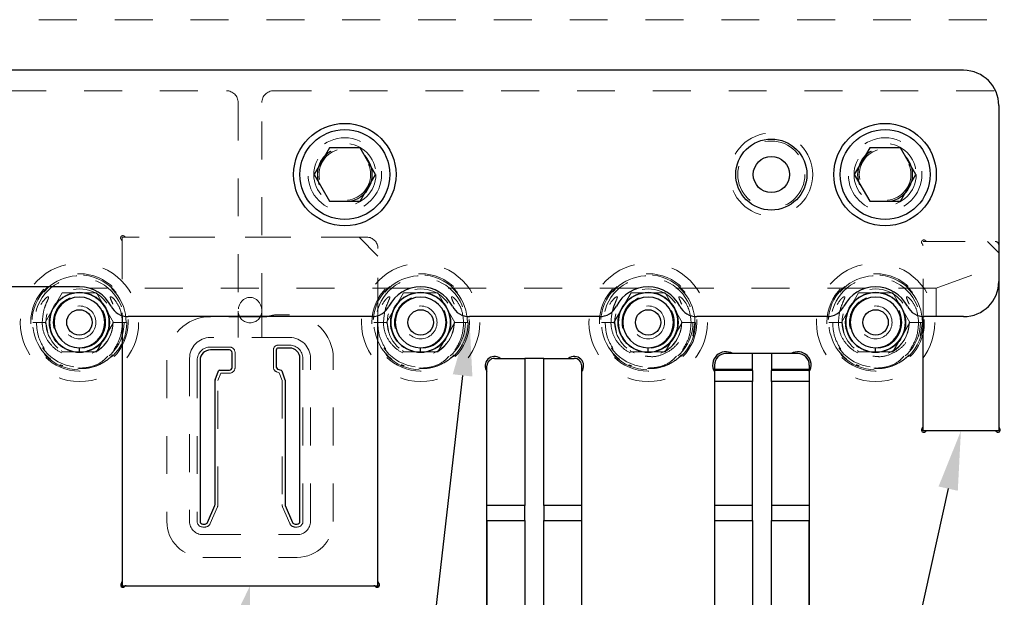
# Model space of a CAD drawing. Header units: inches. Extents: x 1880 to 2363, y -453 to -54.
# Tile 357 of 656: x 2036.22 to 2038.82, y -266.44 to -264.91. Entities that reach past the tile are written whole.
import ezdxf

# ---------------------------------------------------------------- set-up
doc = ezdxf.new("R2010")
doc.units = ezdxf.units.IN
doc.header["$LTSCALE"] = 0.5
doc.header["$MEASUREMENT"] = 0
doc.linetypes.add('HIDDEN', pattern=[0.225, 0.15, -0.075])
for name, color, linetype in [('DIE-M-S', 8, 'Continuous'), ('DIE-M-S2', 1, 'Continuous'), ('DIE-M-S3', 8, 'Continuous'), ('DSS-M-S', 53, 'Continuous'), ('RAI-M-S', 8, 'Continuous'), ('SID-M-S', 105, 'Continuous'), ('SVD-M-S', 8, 'Continuous')]:
    doc.layers.add(name, color=color, linetype=linetype)

msp = doc.modelspace()

# ---------------------------------------------------------------- linework, layer by layer
at = {"layer": 'DIE-M-S', "linetype": 'HIDDEN', "lineweight": 18}
for p, q in [((2037.13929, -265.48862), (2036.50525, -265.48862)), ((2036.49429, -265.49958), (2036.49429, -265.69591)), ((2038.60679, -265.6984), (2038.60679, -265.51092)), ((2038.61775, -265.49996), (2038.79679, -265.49996)), ((2037.16929, -265.69591), (2037.16929, -265.51862))]:
    msp.add_line(p, q, dxfattribs=at)
at = {"layer": 'DIE-M-S', "linetype": 'Continuous', "lineweight": 25}
for p, q in [((2038.80679, -265.60552), (2038.80679, -265.989)), ((2036.49429, -265.69591), (2036.49429, -266.39767)), ((2037.16929, -266.39767), (2037.16929, -265.69591)), ((2038.60679, -265.989), (2038.60679, -265.6984)), ((2038.20679, -265.79612), (2038.15679, -265.79612)), ((2037.60679, -265.80862), (2037.55679, -265.80862)), ((2038.79584, -265.99996), (2038.61775, -265.99996)), ((2037.45679, -266.23618), (2037.45679, -266.71872)), ((2037.70679, -266.71872), (2037.70679, -266.23618)), ((2038.05679, -266.23618), (2038.05679, -266.71872)), ((2038.30679, -266.71872), (2038.30679, -266.23618)), ((2036.50525, -266.40862), (2037.15834, -266.40862))]:
    msp.add_line(p, q, dxfattribs=at)
at = {"layer": 'DIE-M-S', "linetype": 'HIDDEN', "lineweight": 18}
for centre in [(2037.08179, -265.32352), (2038.50679, -265.32352)]:
    msp.add_circle(centre, 0.068, dxfattribs=at)
at = {"layer": 'DIE-M-S', "linetype": 'Continuous', "lineweight": 25}
for centre in [(2036.38179, -265.71362), (2037.28179, -265.71362), (2037.88179, -265.71362), (2038.48179, -265.71362)]:
    msp.add_circle(centre, 0.079, dxfattribs=at)
at = {"layer": 'DIE-M-S', "linetype": 'HIDDEN', "lineweight": 18}
for centre, radius, start, end in [((2036.49641, -265.49074), 0.006, 42.59227, 227.40773), ((2036.50525, -265.48262), 0.006, 222.59227, 270), ((2037.13929, -265.51862), 0.03, 0, 90), ((2036.48829, -265.49958), 0.006, 0, 47.40773), ((2038.60891, -265.50208), 0.006, 42.59227, 227.40773), ((2038.60079, -265.51092), 0.006, 0, 47.40773), ((2038.61775, -265.49396), 0.006, 222.59227, 270), ((2038.79679, -265.50996), 0.01, 0, 90)]:
    msp.add_arc(centre, radius, start, end, dxfattribs=at)
at = {"layer": 'DIE-M-S', "linetype": 'Continuous', "lineweight": 25}
for centre, radius, start, end in [((2038.08679, -265.82612), 0.035, 58.99728, 211.00272), ((2038.27679, -265.82612), 0.035, 328.99728, 121.00272), ((2037.47679, -265.82862), 0.025, 53.1301, 216.8699), ((2037.68679, -265.82862), 0.025, 323.1301, 126.8699), ((2038.60891, -265.99784), 0.006, 132.59227, 317.40773), ((2038.60079, -265.989), 0.006, 312.59227, 0), ((2038.61775, -266.00596), 0.006, 90, 137.40773), ((2038.79584, -266.00596), 0.006, 42.59227, 90), ((2038.80467, -265.99784), 0.006, 222.59227, 47.40773), ((2038.81279, -265.989), 0.006, 180, 227.40773), ((2036.48829, -266.39767), 0.006, 312.59227, 0), ((2037.17529, -266.39767), 0.006, 180, 227.40773), ((2036.49641, -266.4065), 0.006, 132.59227, 317.40773), ((2036.50525, -266.41462), 0.006, 90, 137.40773), ((2037.15834, -266.41462), 0.006, 42.59227, 90), ((2037.16717, -266.4065), 0.006, 222.59227, 47.40773)]:
    msp.add_arc(centre, radius, start, end, dxfattribs=at)
at = {"layer": 'DIE-M-S2', "linetype": 'HIDDEN', "lineweight": 18}
for p, q in [((2036.49429, -265.48862), (2036.49429, -265.69591)), ((2037.11929, -265.48862), (2036.49429, -265.48862)), ((2037.16929, -265.53862), (2037.11929, -265.48862)), ((2038.60679, -265.6984), (2038.60679, -265.49996)), ((2038.60679, -265.49996), (2038.77679, -265.49996)), ((2038.77679, -265.49996), (2038.80679, -265.52996)), ((2037.16929, -265.69591), (2037.16929, -265.53862))]:
    msp.add_line(p, q, dxfattribs=at)
at = {"layer": 'DIE-M-S2', "linetype": 'Continuous', "lineweight": 25}
for p, q in [((2038.80679, -265.60552), (2038.80679, -265.99996)), ((2036.49429, -265.69591), (2036.49429, -266.40862)), ((2037.16929, -266.40862), (2037.16929, -265.69591)), ((2038.60679, -265.99996), (2038.60679, -265.6984)), ((2036.77729, -265.78645), (2036.72729, -265.78645)), ((2036.78446, -265.83262), (2036.78446, -265.79362)), ((2036.90112, -265.78662), (2036.90112, -265.83178)), ((2036.93629, -265.78145), (2036.90629, -265.78145)), ((2038.15679, -265.79612), (2038.08679, -265.79612)), ((2038.15679, -265.8382), (2038.15679, -265.79612)), ((2038.27679, -265.79612), (2038.20679, -265.79612)), ((2038.20679, -265.79612), (2038.20679, -265.8382)), ((2036.70012, -265.81362), (2036.70012, -266.23862)), ((2036.96346, -266.23862), (2036.96346, -265.80862)), ((2037.47679, -265.80862), (2037.55679, -265.80862)), ((2037.55679, -265.80862), (2037.55679, -266.19681)), ((2037.60679, -266.19681), (2037.60679, -265.80862)), ((2037.60679, -265.80862), (2037.68679, -265.80862)), ((2038.05679, -265.82612), (2038.05679, -265.8382)), ((2038.30679, -265.82612), (2038.30679, -265.8382)), ((2036.73963, -265.86528), (2036.74823, -265.84165)), ((2036.75089, -265.83979), (2036.77729, -265.83979)), ((2036.90452, -265.83664), (2036.91366, -265.83996)), ((2036.91535, -265.84165), (2036.92395, -265.86528)), ((2037.45679, -266.19681), (2037.45679, -265.82862)), ((2037.70679, -266.19681), (2037.70679, -265.82862)), ((2038.05679, -265.8382), (2038.05679, -265.84034)), ((2038.15679, -265.8382), (2038.05679, -265.8382)), ((2038.15679, -265.84034), (2038.05679, -265.84034)), ((2038.05679, -265.84034), (2038.05679, -265.86952)), ((2038.15679, -265.84034), (2038.15679, -265.8382)), ((2038.15679, -265.84034), (2038.15679, -265.86952)), ((2038.30679, -265.8382), (2038.20679, -265.8382)), ((2038.20679, -265.8382), (2038.20679, -265.84034)), ((2038.30679, -265.84034), (2038.20679, -265.84034)), ((2038.20679, -265.86952), (2038.20679, -265.84034)), ((2038.30679, -265.8382), (2038.30679, -265.84034)), ((2038.30679, -265.84034), (2038.30679, -265.86952)), ((2036.73946, -266.19412), (2036.73946, -265.86625)), ((2036.92412, -265.86625), (2036.92412, -266.19412)), ((2038.15679, -265.86952), (2038.05679, -265.86952)), ((2038.05679, -265.86952), (2038.05679, -266.19681)), ((2038.15679, -266.19681), (2038.15679, -265.86952)), ((2038.30679, -265.86952), (2038.20679, -265.86952)), ((2038.20679, -265.86952), (2038.20679, -266.19681)), ((2038.30679, -265.86952), (2038.30679, -266.19681)), ((2038.80679, -265.99996), (2038.60679, -265.99996)), ((2036.71963, -266.24147), (2036.73887, -266.19697)), ((2036.92471, -266.19697), (2036.94396, -266.24147)), ((2037.55679, -266.19681), (2037.45679, -266.19681)), ((2037.45679, -266.23618), (2037.45679, -266.19681)), ((2037.55679, -266.23618), (2037.55679, -266.19681)), ((2037.60679, -266.19681), (2037.60679, -266.23618)), ((2037.70679, -266.19681), (2037.60679, -266.19681)), ((2037.70679, -266.23618), (2037.70679, -266.19681)), ((2038.15679, -266.19681), (2038.05679, -266.19681)), ((2038.05679, -266.19681), (2038.05679, -266.23618)), ((2038.15679, -266.23618), (2038.15679, -266.19681)), ((2038.30679, -266.19681), (2038.20679, -266.19681)), ((2038.20679, -266.19681), (2038.20679, -266.23618)), ((2038.30679, -266.19681), (2038.30679, -266.23618)), ((2037.45679, -266.23618), (2037.55679, -266.23618)), ((2037.45679, -266.71872), (2037.45679, -266.23618)), ((2037.55679, -266.23618), (2037.55679, -266.71872)), ((2037.60679, -266.23618), (2037.70679, -266.23618)), ((2037.60679, -266.71872), (2037.60679, -266.23618)), ((2037.70679, -266.71872), (2037.70679, -266.23618)), ((2038.05679, -266.23618), (2038.15679, -266.23618)), ((2038.05679, -266.23618), (2038.05679, -266.71872)), ((2038.15679, -266.23618), (2038.15679, -266.71872)), ((2038.20679, -266.23618), (2038.30679, -266.23618)), ((2038.20679, -266.71872), (2038.20679, -266.23618)), ((2038.30679, -266.23618), (2038.30679, -266.71872)), ((2036.70729, -266.24579), (2036.71304, -266.24579)), ((2036.95054, -266.24579), (2036.95629, -266.24579)), ((2036.49429, -266.40862), (2037.16929, -266.40862))]:
    msp.add_line(p, q, dxfattribs=at)
for centre, radius, start, end in [((2036.72729, -265.81362), 0.02717, 90, 180), ((2036.77729, -265.79362), 0.00717, 0, 90), ((2036.90629, -265.78662), 0.00517, 90, 180), ((2036.93629, -265.80862), 0.02717, 0, 90), ((2038.08679, -265.82612), 0.03, 90, 180), ((2038.27679, -265.82612), 0.03, 0, 90), ((2037.47679, -265.82862), 0.02, 90, 180), ((2037.68679, -265.82862), 0.02, 0, 90), ((2036.75089, -265.84262), 0.00283, 90, 160), ((2036.77729, -265.83262), 0.00717, 270, 0), ((2036.90629, -265.83178), 0.00517, 180, 250), ((2036.91269, -265.84262), 0.00283, 20, 70), ((2036.74229, -265.86625), 0.00283, 160, 180), ((2036.92129, -265.86625), 0.00283, 0, 20), ((2036.73229, -266.19412), 0.00717, 336.61152, 0), ((2036.93129, -266.19412), 0.00717, 180, 203.38848), ((2036.70729, -266.23862), 0.00717, 180, 270), ((2036.71304, -266.23862), 0.00717, 270, 336.61152), ((2036.95054, -266.23862), 0.00717, 203.38848, 270), ((2036.95629, -266.23862), 0.00717, 270, 0)]:
    msp.add_arc(centre, radius, start, end, dxfattribs=at)
at = {"layer": 'DIE-M-S3', "linetype": 'HIDDEN', "lineweight": 18}
for p, q in [((2042.17502, -264.91487), (2035.43179, -264.91487)), ((2035.59429, -265.10237), (2036.76929, -265.10237)), ((2036.89429, -265.10237), (2040.51929, -265.10237)), ((2036.80054, -265.13362), (2036.80054, -265.68362)), ((2036.86304, -265.68362), (2036.86304, -265.13362)), ((2036.80054, -265.68362), (2036.80054, -265.75362)), ((2036.86304, -265.75362), (2036.86304, -265.68362)), ((2036.41526, -265.71362), (2036.41526, -265.71362)), ((2036.4251, -265.71362), (2036.4251, -265.71362)), ((2036.45069, -265.71362), (2036.45069, -265.71362)), ((2036.46053, -265.71362), (2036.46053, -265.71362)), ((2037.31526, -265.71362), (2037.31526, -265.71362)), ((2037.3251, -265.71362), (2037.3251, -265.71362)), ((2037.35069, -265.71362), (2037.35069, -265.71362)), ((2037.36053, -265.71362), (2037.36053, -265.71362)), ((2037.91526, -265.71362), (2037.91526, -265.71362)), ((2037.9251, -265.71362), (2037.9251, -265.71362)), ((2037.95069, -265.71362), (2037.95069, -265.71362)), ((2037.96053, -265.71362), (2037.96053, -265.71362)), ((2038.51526, -265.71362), (2038.51526, -265.71362)), ((2038.5251, -265.71362), (2038.5251, -265.71362)), ((2038.55069, -265.71362), (2038.55069, -265.71362)), ((2038.56053, -265.71362), (2038.56053, -265.71362)), ((2036.93629, -265.75362), (2036.72729, -265.75362)), ((2036.93629, -265.77362), (2036.90629, -265.77362)), ((2036.77729, -265.77862), (2036.72729, -265.77862)), ((2036.79229, -265.83262), (2036.79229, -265.79362)), ((2036.89329, -265.78662), (2036.89329, -265.83178)), ((2036.67229, -265.80862), (2036.67229, -266.23862)), ((2036.69229, -265.81362), (2036.69229, -266.23862)), ((2036.97129, -266.23862), (2036.97129, -265.80862)), ((2036.99129, -266.23862), (2036.99129, -265.80862)), ((2036.38179, -265.83173), (2036.38179, -265.83173)), ((2036.74729, -265.86713), (2036.75439, -265.84762)), ((2036.75439, -265.84762), (2036.77729, -265.84762)), ((2036.90185, -265.84399), (2036.90879, -265.84652)), ((2036.90879, -265.84652), (2036.91629, -265.86713)), ((2037.28179, -265.83173), (2037.28179, -265.83173)), ((2037.88179, -265.83173), (2037.88179, -265.83173)), ((2038.48179, -265.83173), (2038.48179, -265.83173)), ((2036.74729, -266.19412), (2036.74729, -265.86713)), ((2036.91629, -265.86713), (2036.91629, -266.19412)), ((2036.72681, -266.24458), (2036.74606, -266.20007)), ((2036.91752, -266.20007), (2036.93677, -266.24458)), ((2036.70729, -266.25362), (2036.71304, -266.25362)), ((2036.95054, -266.25362), (2036.95629, -266.25362)), ((2036.70729, -266.27362), (2036.95629, -266.27362))]:
    msp.add_line(p, q, dxfattribs=at)
for centre, radius in [((2038.20679, -265.32352), 0.10938), ((2036.38179, -265.71362), 0.125), ((2037.28179, -265.71362), 0.125), ((2037.88179, -265.71362), 0.125), ((2038.48179, -265.71362), 0.125), ((2036.38179, -265.71362), 0.11811), ((2037.28179, -265.71362), 0.11811), ((2037.88179, -265.71362), 0.11811), ((2038.48179, -265.71362), 0.11811), ((2036.38179, -265.71362), 0.0689), ((2037.28179, -265.71362), 0.0689), ((2037.88179, -265.71362), 0.0689), ((2038.48179, -265.71362), 0.0689), ((2036.38179, -265.71362), 0.04331), ((2037.28179, -265.71362), 0.04331), ((2037.88179, -265.71362), 0.04331), ((2038.48179, -265.71362), 0.04331)]:
    msp.add_circle(centre, radius, dxfattribs=at)
at = {"layer": 'DIE-M-S3', "linetype": 'Continuous', "lineweight": 25}
for centre in [(2036.38179, -265.71362), (2037.28179, -265.71362), (2037.88179, -265.71362), (2038.48179, -265.71362)]:
    msp.add_circle(centre, 0.03346, dxfattribs=at)
at = {"layer": 'DIE-M-S3', "linetype": 'HIDDEN', "lineweight": 18}
for centre, radius, start, end in [((2036.76929, -265.13362), 0.03125, 0, 90), ((2036.89429, -265.13362), 0.03125, 90, 180), ((2036.83179, -265.68362), 0.03125, 180, 0), ((2036.72729, -265.80862), 0.055, 90, 180), ((2036.90629, -265.78662), 0.013, 90, 180), ((2036.93629, -265.80862), 0.055, 0, 90), ((2036.93629, -265.80862), 0.035, 0, 90), ((2036.72729, -265.81362), 0.035, 90, 180), ((2036.77729, -265.79362), 0.015, 0, 90), ((2036.77729, -265.83262), 0.015, 270, 0), ((2036.90629, -265.83178), 0.013, 180, 250), ((2036.73229, -266.19412), 0.015, 336.61152, 0), ((2036.93129, -266.19412), 0.015, 180, 203.38848), ((2036.70729, -266.23862), 0.035, 180, 270), ((2036.70729, -266.23862), 0.015, 180, 270), ((2036.95629, -266.23862), 0.015, 270, 0), ((2036.95629, -266.23862), 0.035, 270, 0), ((2036.71304, -266.23862), 0.015, 270, 336.61152), ((2036.95054, -266.23862), 0.015, 203.38848, 270)]:
    msp.add_arc(centre, radius, start, end, dxfattribs=at)
at = {"layer": 'DIE-M-S3', "linetype": 'Continuous', "lineweight": 25}
for centre, radius, start, end in [((2036.38179, -265.71362), 0.07874, 0, 270), ((2037.28179, -265.71362), 0.07874, 0, 270), ((2037.88179, -265.71362), 0.07874, 0, 270), ((2038.48179, -265.71362), 0.07874, 0, 270), ((2036.38179, -265.71362), 0.06693, 0, 270), ((2037.28179, -265.71362), 0.06693, 0, 270), ((2037.88179, -265.71362), 0.06693, 0, 270), ((2038.48179, -265.71362), 0.06693, 0, 270), ((2036.38179, -265.71362), 0.07874, 270, 0), ((2036.38179, -265.71362), 0.06693, 270, 0), ((2037.28179, -265.71362), 0.07874, 270, 0), ((2037.28179, -265.71362), 0.06693, 270, 0), ((2037.88179, -265.71362), 0.07874, 270, 0), ((2037.88179, -265.71362), 0.06693, 270, 0), ((2038.48179, -265.71362), 0.07874, 270, 0), ((2038.48179, -265.71362), 0.06693, 270, 0)]:
    msp.add_arc(centre, radius, start, end, dxfattribs=at)
at = {"layer": 'DIE-M-S3', "linetype": 'HIDDEN', "lineweight": 18}
msp.add_ellipse((2036.83179, -265.68362), major_axis=(0, -0.03608), ratio=0.8660254, start_param=1.5707963, end_param=4.712389, dxfattribs=at)
at = {"layer": 'DIE-M-S3', "linetype": 'Continuous', "lineweight": 25}
for points in [[(2036.38179, -265.79236), (2036.38179, -265.79215), (2036.38179, -265.79172), (2036.38179, -265.78853), (2036.38179, -265.78455), (2036.38179, -265.78185), (2036.38179, -265.78055)], [(2037.28179, -265.79236), (2037.28179, -265.79215), (2037.28179, -265.79172), (2037.28179, -265.78853), (2037.28179, -265.78455), (2037.28179, -265.78185), (2037.28179, -265.78055)], [(2037.88179, -265.79236), (2037.88179, -265.79215), (2037.88179, -265.79172), (2037.88179, -265.78853), (2037.88179, -265.78455), (2037.88179, -265.78185), (2037.88179, -265.78055)], [(2038.48179, -265.79236), (2038.48179, -265.79215), (2038.48179, -265.79172), (2038.48179, -265.78853), (2038.48179, -265.78455), (2038.48179, -265.78185), (2038.48179, -265.78055)]]:
    msp.add_open_spline(points, degree=3, knots=[0, 0, 0, 0, 0.2702613, 0.5624294, 0.7897364, 1, 1, 1, 1], dxfattribs=at)
at = {"layer": 'DSS-M-S', "linetype": 'HIDDEN', "lineweight": 18}
for p, q in [((2036.93629, -265.69362), (2036.90629, -265.69362)), ((2036.87621, -265.69862), (2036.72729, -265.69862)), ((2036.61229, -265.81362), (2036.61229, -266.23862)), ((2037.05129, -266.23862), (2037.05129, -265.80862)), ((2036.70729, -266.33362), (2036.95629, -266.33362))]:
    msp.add_line(p, q, dxfattribs=at)
for centre in [(2036.38179, -265.71362), (2037.28179, -265.71362), (2037.88179, -265.71362), (2038.48179, -265.71362)]:
    msp.add_circle(centre, 0.1285, dxfattribs=at)
for centre, radius, start, end in [((2036.90629, -265.78662), 0.093, 90, 108.87324), ((2036.93629, -265.80862), 0.115, 0, 90), ((2036.72729, -265.81362), 0.115, 90, 180), ((2036.70729, -266.23862), 0.095, 180, 270), ((2036.95629, -266.23862), 0.095, 270, 0)]:
    msp.add_arc(centre, radius, start, end, dxfattribs=at)
at = {"layer": 'RAI-M-S', "linetype": 'Continuous', "lineweight": 25}
for p, q in [((2038.71379, -265.04852), (2035.29979, -265.04852)), ((2038.80679, -265.14152), (2038.80679, -265.60552)), ((2036.38179, -265.61962), (2035.78179, -265.61962)), ((2037.15335, -265.69852), (2036.51024, -265.69852)), ((2037.75335, -265.69852), (2037.41024, -265.69852)), ((2038.35335, -265.69852), (2038.01024, -265.69852)), ((2038.71379, -265.69852), (2038.61024, -265.69852))]:
    msp.add_line(p, q, dxfattribs=at)
at = {"layer": 'RAI-M-S', "linetype": 'HIDDEN', "lineweight": 18}
for p, q in [((2038.64194, -265.62362), (2038.80679, -265.56362)), ((2037.25466, -265.62362), (2036.40892, -265.62362)), ((2037.85466, -265.62362), (2037.30892, -265.62362)), ((2038.45466, -265.62362), (2037.90892, -265.62362)), ((2038.64194, -265.62362), (2038.50892, -265.62362)), ((2038.64194, -265.62362), (2038.64194, -265.69852))]:
    msp.add_line(p, q, dxfattribs=at)
for centre in [(2037.08179, -265.32352), (2038.50679, -265.32352)]:
    msp.add_circle(centre, 0.097, dxfattribs=at)
at = {"layer": 'RAI-M-S', "linetype": 'Continuous', "lineweight": 25}
msp.add_circle((2038.20679, -265.32352), 0.09375, dxfattribs=at)
for centre, radius, start, end in [((2038.71379, -265.14152), 0.093, 0, 90), ((2036.38179, -265.71362), 0.094, 26.87743, 90), ((2037.28179, -265.71362), 0.094, 26.87743, 153.12257), ((2037.88179, -265.71362), 0.094, 26.87743, 153.12257), ((2038.48179, -265.71362), 0.094, 26.87743, 153.12257), ((2038.71379, -265.60552), 0.093, 270, 0), ((2036.51024, -265.64852), 0.05, 206.87743, 270), ((2037.15335, -265.64852), 0.05, 270, 333.12257), ((2037.41024, -265.64852), 0.05, 206.87743, 270), ((2037.75335, -265.64852), 0.05, 270, 333.12257), ((2038.01024, -265.64852), 0.05, 206.87743, 270), ((2038.35335, -265.64852), 0.05, 270, 333.12257), ((2038.61024, -265.64852), 0.05, 206.87743, 270)]:
    msp.add_arc(centre, radius, start, end, dxfattribs=at)
at = {"layer": 'SID-M-S'}
for p, q in [((2037.3924, -265.8535), (2036.45262, -274.0169)), ((2038.67317, -266.1523), (2036.93686, -274.02016))]:
    msp.add_line(p, q, dxfattribs=at)
for points in [[(2037.36657, -265.85052), (2037.41024, -265.69852), (2037.36657, -265.85052), (2037.41822, -265.85647)], [(2038.64779, -266.14669), (2038.70679, -265.99996), (2038.64779, -266.14669), (2038.69856, -266.1579)], [(2036.76309, -266.55107), (2036.83179, -266.40862), (2036.76309, -266.55107), (2036.813, -266.56565)], [(2036.77984, -266.558), (2036.83179, -266.40862), (2036.77984, -266.558), (2036.83109, -266.56677)]]:
    msp.add_solid(points, dxfattribs=at)
at = {"layer": 'SVD-M-S', "linetype": 'Continuous', "lineweight": 25}
for p, q in [((2037.0412, -265.25321), (2037.0006, -265.32352)), ((2037.12239, -265.25321), (2037.0412, -265.25321)), ((2037.16298, -265.32352), (2037.12239, -265.25321)), ((2038.4662, -265.25321), (2038.4256, -265.32352)), ((2038.54739, -265.25321), (2038.4662, -265.25321)), ((2038.58798, -265.32352), (2038.54739, -265.25321)), ((2037.0006, -265.32352), (2037.0412, -265.39383)), ((2037.12239, -265.39383), (2037.16298, -265.32352)), ((2038.4256, -265.32352), (2038.4662, -265.39383)), ((2038.54739, -265.39383), (2038.58798, -265.32352)), ((2037.0412, -265.39383), (2037.12239, -265.39383)), ((2038.4662, -265.39383), (2038.54739, -265.39383))]:
    msp.add_line(p, q, dxfattribs=at)
at = {"layer": 'SVD-M-S', "linetype": 'HIDDEN', "lineweight": 18}
for p, q in [((2036.29161, -265.71362), (2036.3367, -265.63552)), ((2036.3367, -265.63552), (2036.42688, -265.63552)), ((2036.42688, -265.63552), (2036.47197, -265.71362)), ((2037.19161, -265.71362), (2037.2367, -265.63552)), ((2037.2367, -265.63552), (2037.32688, -265.63552)), ((2037.32688, -265.63552), (2037.37197, -265.71362)), ((2037.79161, -265.71362), (2037.8367, -265.63552)), ((2037.8367, -265.63552), (2037.92688, -265.63552)), ((2037.92688, -265.63552), (2037.97197, -265.71362)), ((2038.39161, -265.71362), (2038.4367, -265.63552)), ((2038.4367, -265.63552), (2038.52688, -265.63552)), ((2038.52688, -265.63552), (2038.57197, -265.71362)), ((2036.27094, -265.71362), (2036.25854, -265.71362)), ((2036.29341, -265.71362), (2036.25867, -265.71362)), ((2036.29354, -265.71362), (2036.27094, -265.71362)), ((2036.29436, -265.71839), (2036.29161, -265.71362)), ((2036.2983, -265.74129), (2036.29354, -265.71362)), ((2036.47197, -265.71362), (2036.42688, -265.79172)), ((2036.50496, -265.71362), (2036.47012, -265.71362)), ((2036.47017, -265.71362), (2036.50491, -265.71362)), ((2036.50504, -265.71362), (2036.47023, -265.71362)), ((2037.17094, -265.71362), (2037.15854, -265.71362)), ((2037.19341, -265.71362), (2037.15867, -265.71362)), ((2037.19354, -265.71362), (2037.17094, -265.71362)), ((2037.19436, -265.71839), (2037.19161, -265.71362)), ((2037.1983, -265.74129), (2037.19354, -265.71362)), ((2037.37197, -265.71362), (2037.32688, -265.79172)), ((2037.40496, -265.71362), (2037.37012, -265.71362)), ((2037.37017, -265.71362), (2037.40491, -265.71362)), ((2037.40504, -265.71362), (2037.37023, -265.71362)), ((2037.77094, -265.71362), (2037.75854, -265.71362)), ((2037.79341, -265.71362), (2037.75867, -265.71362)), ((2037.79354, -265.71362), (2037.77094, -265.71362)), ((2037.79436, -265.71839), (2037.79161, -265.71362)), ((2037.7983, -265.74129), (2037.79354, -265.71362)), ((2037.97197, -265.71362), (2037.92688, -265.79172)), ((2038.00496, -265.71362), (2037.97012, -265.71362)), ((2037.97017, -265.71362), (2038.00491, -265.71362)), ((2038.00504, -265.71362), (2037.97023, -265.71362)), ((2037.99967, -265.74962), (2038.00504, -265.71362)), ((2038.37094, -265.71362), (2038.35854, -265.71362)), ((2038.39341, -265.71362), (2038.35867, -265.71362)), ((2038.39354, -265.71362), (2038.37094, -265.71362)), ((2038.39436, -265.71839), (2038.39161, -265.71362)), ((2038.3983, -265.74129), (2038.39354, -265.71362)), ((2038.57197, -265.71362), (2038.52688, -265.79172)), ((2038.60496, -265.71362), (2038.57012, -265.71362)), ((2038.57017, -265.71362), (2038.60491, -265.71362)), ((2038.60504, -265.71362), (2038.57023, -265.71362)), ((2038.59967, -265.74962), (2038.60504, -265.71362)), ((2036.3367, -265.79172), (2036.33423, -265.78745)), ((2036.42688, -265.79172), (2036.3367, -265.79172)), ((2036.43369, -265.78559), (2036.41526, -265.79488)), ((2037.2367, -265.79172), (2037.23423, -265.78745)), ((2037.32688, -265.79172), (2037.2367, -265.79172)), ((2037.33369, -265.78559), (2037.31526, -265.79488)), ((2037.8367, -265.79172), (2037.83423, -265.78745)), ((2037.92688, -265.79172), (2037.8367, -265.79172)), ((2037.83703, -265.79035), (2037.84478, -265.79373)), ((2037.93369, -265.78559), (2037.91526, -265.79488)), ((2038.4367, -265.79172), (2038.43423, -265.78745)), ((2038.52688, -265.79172), (2038.4367, -265.79172)), ((2038.53369, -265.78559), (2038.51526, -265.79488))]:
    msp.add_line(p, q, dxfattribs=at)
at = {"layer": 'SVD-M-S', "linetype": 'Continuous', "lineweight": 25}
for centre, radius in [((2037.08179, -265.32352), 0.135), ((2038.50679, -265.32352), 0.135), ((2037.08179, -265.32352), 0.1186), ((2038.50679, -265.32352), 0.1186), ((2038.20679, -265.32352), 0.04775)]:
    msp.add_circle(centre, radius, dxfattribs=at)
at = {"layer": 'SVD-M-S', "linetype": 'HIDDEN', "lineweight": 18}
for centre, radius in [((2037.08179, -265.32352), 0.082), ((2037.08179, -265.32352), 0.07247), ((2037.08179, -265.32352), 0.0722), ((2037.08179, -265.32352), 0.07168), ((2038.20679, -265.32352), 0.0885), ((2038.50679, -265.32352), 0.082), ((2038.50679, -265.32352), 0.07247), ((2038.50679, -265.32352), 0.0722), ((2038.50679, -265.32352), 0.07168), ((2036.38179, -265.71362), 0.15625), ((2037.28179, -265.71362), 0.15625), ((2037.88179, -265.71362), 0.15625), ((2038.48179, -265.71362), 0.15625), ((2036.38179, -265.71362), 0.08825), ((2036.38179, -265.71362), 0.078), ((2037.28179, -265.71362), 0.08825), ((2037.28179, -265.71362), 0.078), ((2037.88179, -265.71362), 0.08825), ((2037.88179, -265.71362), 0.078), ((2038.48179, -265.71362), 0.08825), ((2038.48179, -265.71362), 0.078)]:
    msp.add_circle(centre, radius, dxfattribs=at)
for centre in [(2036.38179, -265.71362), (2037.28179, -265.71362), (2037.88179, -265.71362), (2038.48179, -265.71362)]:
    msp.add_arc(centre, 0.12325, 0, 315.72721, dxfattribs=at)
for points, knots in [([(2036.28367, -265.71362), (2036.28468, -265.70178), (2036.28618, -265.68408), (2036.29363, -265.66485), (2036.29774, -265.65557), (2036.29968, -265.65091), (2036.30044, -265.6485), (2036.30063, -265.64726), (2036.30058, -265.64658), (2036.30044, -265.64619), (2036.3002, -265.64593), (2036.29991, -265.64579), (2036.29943, -265.64574), (2036.29826, -265.64598), (2036.29453, -265.64816), (2036.28556, -265.65712), (2036.27384, -265.67686), (2036.26873, -265.69837), (2036.26846, -265.71142), (2036.26841, -265.71362)], [0, 0, 0, 0, 0.23796142, 0.35586481, 0.41395627, 0.44300957, 0.45767228, 0.46502019, 0.46814497, 0.47130467, 0.47318958, 0.47507535, 0.47774085, 0.48267955, 0.49891534, 0.56383282, 0.73653813, 0.95560216, 1, 1, 1, 1]), ([(2036.49517, -265.71362), (2036.4941, -265.70238), (2036.4922, -265.68223), (2036.48028, -265.66023), (2036.47069, -265.64945), (2036.46589, -265.64622), (2036.46447, -265.64579), (2036.46399, -265.64574), (2036.46359, -265.64582), (2036.46332, -265.64598), (2036.46311, -265.64626), (2036.46297, -265.64675), (2036.463, -265.64824), (2036.46482, -265.65352), (2036.47069, -265.66607), (2036.47813, -265.6869), (2036.47931, -265.7046), (2036.47991, -265.71362)], [0, 0, 0, 0, 0.2257023, 0.4042496, 0.4931466, 0.5153527, 0.5191338, 0.5229358, 0.5250771, 0.5272378, 0.5291333, 0.5319246, 0.5373757, 0.5588102, 0.6434775, 0.8183439, 1, 1, 1, 1]), ([(2037.18367, -265.71362), (2037.18468, -265.70178), (2037.18618, -265.68408), (2037.19363, -265.66485), (2037.19774, -265.65557), (2037.19968, -265.65091), (2037.20044, -265.6485), (2037.20063, -265.64726), (2037.20058, -265.64658), (2037.20044, -265.64619), (2037.2002, -265.64593), (2037.19991, -265.64579), (2037.19943, -265.64574), (2037.19826, -265.64598), (2037.19453, -265.64816), (2037.18556, -265.65712), (2037.17384, -265.67686), (2037.16873, -265.69837), (2037.16846, -265.71142), (2037.16841, -265.71362)], [0, 0, 0, 0, 0.23796142, 0.35586481, 0.41395627, 0.44300957, 0.45767228, 0.46502019, 0.46814497, 0.47130467, 0.47318958, 0.47507535, 0.47774085, 0.48267955, 0.49891534, 0.56383282, 0.73653813, 0.95560216, 1, 1, 1, 1]), ([(2037.39517, -265.71362), (2037.3941, -265.70238), (2037.3922, -265.68223), (2037.38028, -265.66023), (2037.37069, -265.64945), (2037.36589, -265.64622), (2037.36447, -265.64579), (2037.36399, -265.64574), (2037.36359, -265.64582), (2037.36332, -265.64598), (2037.36311, -265.64626), (2037.36297, -265.64675), (2037.363, -265.64824), (2037.36482, -265.65352), (2037.37069, -265.66607), (2037.37813, -265.6869), (2037.37931, -265.7046), (2037.37991, -265.71362)], [0, 0, 0, 0, 0.2257023, 0.4042496, 0.4931466, 0.5153527, 0.5191338, 0.5229358, 0.5250771, 0.5272378, 0.5291333, 0.5319246, 0.5373757, 0.5588102, 0.6434775, 0.8183439, 1, 1, 1, 1]), ([(2037.78367, -265.71362), (2037.78468, -265.70178), (2037.78618, -265.68408), (2037.79363, -265.66485), (2037.79774, -265.65557), (2037.79968, -265.65091), (2037.80044, -265.6485), (2037.80063, -265.64726), (2037.80058, -265.64658), (2037.80044, -265.64619), (2037.8002, -265.64593), (2037.79991, -265.64579), (2037.79943, -265.64574), (2037.79826, -265.64598), (2037.79453, -265.64816), (2037.78556, -265.65712), (2037.77384, -265.67686), (2037.76873, -265.69837), (2037.76846, -265.71142), (2037.76841, -265.71362)], [0, 0, 0, 0, 0.23796142, 0.35586481, 0.41395627, 0.44300957, 0.45767228, 0.46502019, 0.46814497, 0.47130467, 0.47318958, 0.47507535, 0.47774085, 0.48267955, 0.49891534, 0.56383282, 0.73653813, 0.95560216, 1, 1, 1, 1]), ([(2037.99517, -265.71362), (2037.9941, -265.70238), (2037.9922, -265.68223), (2037.98028, -265.66023), (2037.97069, -265.64945), (2037.96589, -265.64622), (2037.96447, -265.64579), (2037.96399, -265.64574), (2037.96359, -265.64582), (2037.96332, -265.64598), (2037.96311, -265.64626), (2037.96297, -265.64675), (2037.963, -265.64824), (2037.96482, -265.65352), (2037.97069, -265.66607), (2037.97813, -265.6869), (2037.97931, -265.7046), (2037.97991, -265.71362)], [0, 0, 0, 0, 0.2257023, 0.4042496, 0.4931466, 0.5153527, 0.5191338, 0.5229358, 0.5250771, 0.5272378, 0.5291333, 0.5319246, 0.5373757, 0.5588102, 0.6434775, 0.8183439, 1, 1, 1, 1]), ([(2038.38367, -265.71362), (2038.38468, -265.70178), (2038.38618, -265.68408), (2038.39363, -265.66485), (2038.39774, -265.65557), (2038.39968, -265.65091), (2038.40044, -265.6485), (2038.40063, -265.64726), (2038.40058, -265.64658), (2038.40044, -265.64619), (2038.4002, -265.64593), (2038.39991, -265.64579), (2038.39943, -265.64574), (2038.39826, -265.64598), (2038.39453, -265.64816), (2038.38556, -265.65712), (2038.37384, -265.67686), (2038.36873, -265.69837), (2038.36846, -265.71142), (2038.36841, -265.71362)], [0, 0, 0, 0, 0.23796142, 0.35586481, 0.41395627, 0.44300957, 0.45767228, 0.46502019, 0.46814497, 0.47130467, 0.47318958, 0.47507535, 0.47774085, 0.48267955, 0.49891534, 0.56383282, 0.73653813, 0.95560216, 1, 1, 1, 1]), ([(2038.59517, -265.71362), (2038.5941, -265.70238), (2038.5922, -265.68223), (2038.58028, -265.66023), (2038.57069, -265.64945), (2038.56589, -265.64622), (2038.56447, -265.64579), (2038.56399, -265.64574), (2038.56359, -265.64582), (2038.56332, -265.64598), (2038.56311, -265.64626), (2038.56297, -265.64675), (2038.563, -265.64824), (2038.56482, -265.65352), (2038.57069, -265.66607), (2038.57813, -265.6869), (2038.57931, -265.7046), (2038.57991, -265.71362)], [0, 0, 0, 0, 0.2257023, 0.4042496, 0.4931466, 0.5153527, 0.5191338, 0.5229358, 0.5250771, 0.5272378, 0.5291333, 0.5319246, 0.5373757, 0.5588102, 0.6434775, 0.8183439, 1, 1, 1, 1]), ([(2036.29001, -265.7843), (2036.28386, -265.77381), (2036.27107, -265.752), (2036.26932, -265.72673), (2036.26841, -265.71362)], [0, 0, 0, 0, 0.4811833, 1, 1, 1, 1]), ([(2036.28367, -265.71362), (2036.28377, -265.7166), (2036.2842, -265.72996), (2036.29144, -265.75358), (2036.31075, -265.77956), (2036.33791, -265.79772), (2036.36923, -265.80585), (2036.401, -265.80334), (2036.42972, -265.79083), (2036.45254, -265.76993), (2036.46417, -265.74834), (2036.46802, -265.7339), (2036.46918, -265.7275), (2036.46959, -265.72446), (2036.4699, -265.72147), (2036.47007, -265.71924), (2036.47021, -265.71646), (2036.47022, -265.71458), (2036.47023, -265.71362)], [0, 0, 0, 0, 0.03098211, 0.13909616, 0.2504876, 0.36232093, 0.47307836, 0.5820155, 0.68890031, 0.79398709, 0.89894063, 0.9391461, 0.94917767, 0.96667595, 0.97104888, 0.98044093, 0.98998471, 1, 1, 1, 1]), ([(2036.49517, -265.71362), (2036.49422, -265.72672), (2036.49232, -265.75301), (2036.47893, -265.77569), (2036.47221, -265.78707)], [0, 0, 0, 0, 0.4982217, 1, 1, 1, 1]), ([(2037.19001, -265.7843), (2037.18386, -265.77381), (2037.17107, -265.752), (2037.16932, -265.72673), (2037.16841, -265.71362)], [0, 0, 0, 0, 0.4811833, 1, 1, 1, 1]), ([(2037.18367, -265.71362), (2037.18377, -265.7166), (2037.1842, -265.72996), (2037.19144, -265.75358), (2037.21075, -265.77956), (2037.23791, -265.79772), (2037.26923, -265.80585), (2037.301, -265.80334), (2037.32972, -265.79083), (2037.35254, -265.76993), (2037.36417, -265.74834), (2037.36802, -265.7339), (2037.36918, -265.7275), (2037.36959, -265.72446), (2037.3699, -265.72147), (2037.37007, -265.71924), (2037.37021, -265.71646), (2037.37022, -265.71458), (2037.37023, -265.71362)], [0, 0, 0, 0, 0.03098211, 0.13909616, 0.2504876, 0.36232093, 0.47307836, 0.5820155, 0.68890031, 0.79398709, 0.89894063, 0.9391461, 0.94917767, 0.96667595, 0.97104888, 0.98044093, 0.98998471, 1, 1, 1, 1]), ([(2037.39517, -265.71362), (2037.39422, -265.72672), (2037.39232, -265.75301), (2037.37893, -265.77569), (2037.37221, -265.78707)], [0, 0, 0, 0, 0.4982217, 1, 1, 1, 1]), ([(2037.79001, -265.7843), (2037.78386, -265.77381), (2037.77107, -265.752), (2037.76932, -265.72673), (2037.76841, -265.71362)], [0, 0, 0, 0, 0.4811833, 1, 1, 1, 1]), ([(2037.78367, -265.71362), (2037.78377, -265.7166), (2037.7842, -265.72996), (2037.79144, -265.75358), (2037.81075, -265.77956), (2037.83791, -265.79772), (2037.86923, -265.80585), (2037.901, -265.80334), (2037.92972, -265.79083), (2037.95254, -265.76993), (2037.96417, -265.74834), (2037.96802, -265.7339), (2037.96918, -265.7275), (2037.96959, -265.72446), (2037.9699, -265.72147), (2037.97007, -265.71924), (2037.97021, -265.71646), (2037.97022, -265.71458), (2037.97023, -265.71362)], [0, 0, 0, 0, 0.03098211, 0.13909616, 0.2504876, 0.36232093, 0.47307836, 0.5820155, 0.68890031, 0.79398709, 0.89894063, 0.9391461, 0.94917767, 0.96667595, 0.97104888, 0.98044093, 0.98998471, 1, 1, 1, 1]), ([(2037.87405, -265.8025), (2037.88072, -265.8034), (2037.89797, -265.80574), (2037.9257, -265.79744), (2037.95282, -265.77964), (2037.97215, -265.75356), (2037.97938, -265.72996), (2037.97982, -265.7166), (2037.97991, -265.71362)], [0, 0, 0, 0, 0.1284288, 0.3324816, 0.5385166, 0.7437376, 0.9429204, 1, 1, 1, 1]), ([(2037.99517, -265.71362), (2037.99422, -265.72672), (2037.99232, -265.75301), (2037.97893, -265.77569), (2037.97221, -265.78707)], [0, 0, 0, 0, 0.4982217, 1, 1, 1, 1]), ([(2038.39001, -265.7843), (2038.38386, -265.77381), (2038.37107, -265.752), (2038.36932, -265.72673), (2038.36841, -265.71362)], [0, 0, 0, 0, 0.4811833, 1, 1, 1, 1]), ([(2038.38367, -265.71362), (2038.38377, -265.7166), (2038.3842, -265.72996), (2038.39144, -265.75358), (2038.41075, -265.77956), (2038.43791, -265.79772), (2038.46923, -265.80585), (2038.501, -265.80334), (2038.52972, -265.79083), (2038.55254, -265.76993), (2038.56417, -265.74834), (2038.56802, -265.7339), (2038.56918, -265.7275), (2038.56959, -265.72446), (2038.5699, -265.72147), (2038.57007, -265.71924), (2038.57021, -265.71646), (2038.57022, -265.71458), (2038.57023, -265.71362)], [0, 0, 0, 0, 0.03098211, 0.13909616, 0.2504876, 0.36232093, 0.47307836, 0.5820155, 0.68890031, 0.79398709, 0.89894063, 0.9391461, 0.94917767, 0.96667595, 0.97104888, 0.98044093, 0.98998471, 1, 1, 1, 1]), ([(2038.47405, -265.8025), (2038.48072, -265.8034), (2038.49797, -265.80574), (2038.5257, -265.79744), (2038.55282, -265.77964), (2038.57215, -265.75356), (2038.57938, -265.72996), (2038.57982, -265.7166), (2038.57991, -265.71362)], [0, 0, 0, 0, 0.1284288, 0.3324816, 0.5385166, 0.7437376, 0.9429204, 1, 1, 1, 1]), ([(2038.59517, -265.71362), (2038.59422, -265.72672), (2038.59232, -265.75301), (2038.57893, -265.77569), (2038.57221, -265.78707)], [0, 0, 0, 0, 0.4982217, 1, 1, 1, 1]), ([(2036.47004, -265.79966), (2036.46883, -265.80087), (2036.45797, -265.81171), (2036.43343, -265.82782), (2036.39357, -265.83778), (2036.35407, -265.83299), (2036.32568, -265.82198), (2036.31465, -265.81038), (2036.31261, -265.80823)], [0, 0, 0, 0, 0.0296945, 0.2651226, 0.4965645, 0.7242061, 0.9489615, 1, 1, 1, 1]), ([(2037.37004, -265.79966), (2037.36883, -265.80087), (2037.35797, -265.81171), (2037.33343, -265.82782), (2037.29357, -265.83778), (2037.25407, -265.83299), (2037.22568, -265.82198), (2037.21465, -265.81038), (2037.21261, -265.80823)], [0, 0, 0, 0, 0.0296945, 0.2651226, 0.4965645, 0.7242061, 0.9489615, 1, 1, 1, 1]), ([(2037.97004, -265.79966), (2037.96883, -265.80087), (2037.95797, -265.81171), (2037.93343, -265.82782), (2037.89357, -265.83778), (2037.85407, -265.83299), (2037.82568, -265.82198), (2037.81465, -265.81038), (2037.81261, -265.80823)], [0, 0, 0, 0, 0.0296945, 0.2651226, 0.4965645, 0.7242061, 0.9489615, 1, 1, 1, 1]), ([(2038.57004, -265.79966), (2038.56883, -265.80087), (2038.55797, -265.81171), (2038.53343, -265.82782), (2038.49357, -265.83778), (2038.45407, -265.83299), (2038.42568, -265.82198), (2038.41465, -265.81038), (2038.41261, -265.80823)], [0, 0, 0, 0, 0.0296945, 0.2651226, 0.4965645, 0.7242061, 0.9489615, 1, 1, 1, 1]), ([(2036.33803, -265.82745), (2036.33565, -265.82722), (2036.33295, -265.82696), (2036.33079, -265.82547), (2036.33054, -265.8253)], [0, 0, 0, 0, 0.88399939, 1, 1, 1, 1]), ([(2036.45648, -265.80276), (2036.4527, -265.80683), (2036.44008, -265.82048), (2036.41193, -265.83304), (2036.38815, -265.83412), (2036.37737, -265.83461)], [0, 0, 0, 0, 0.1888255, 0.6321303, 1, 1, 1, 1]), ([(2037.23803, -265.82745), (2037.23565, -265.82722), (2037.23295, -265.82696), (2037.23079, -265.82547), (2037.23054, -265.8253)], [0, 0, 0, 0, 0.88399939, 1, 1, 1, 1]), ([(2037.35648, -265.80276), (2037.3527, -265.80683), (2037.34008, -265.82048), (2037.31193, -265.83304), (2037.28815, -265.83412), (2037.27737, -265.83461)], [0, 0, 0, 0, 0.18882548, 0.63213029, 1, 1, 1, 1]), ([(2037.83803, -265.82745), (2037.83565, -265.82722), (2037.83295, -265.82696), (2037.83079, -265.82547), (2037.83054, -265.8253)], [0, 0, 0, 0, 0.88399939, 1, 1, 1, 1]), ([(2037.95648, -265.80276), (2037.9527, -265.80683), (2037.94008, -265.82047), (2037.91337, -265.83258), (2037.89109, -265.83368), (2037.88179, -265.83415)], [0, 0, 0, 0, 0.1988974, 0.665848, 1, 1, 1, 1]), ([(2038.43803, -265.82745), (2038.43565, -265.82722), (2038.43295, -265.82696), (2038.43079, -265.82547), (2038.43054, -265.8253)], [0, 0, 0, 0, 0.88399939, 1, 1, 1, 1]), ([(2038.55648, -265.80276), (2038.5527, -265.80683), (2038.54008, -265.82048), (2038.51193, -265.83304), (2038.48815, -265.83412), (2038.47737, -265.83461)], [0, 0, 0, 0, 0.18882548, 0.63213029, 1, 1, 1, 1])]:
    msp.add_open_spline(points, degree=3, knots=knots, dxfattribs=at)

doc.saveas('drawing.dxf')
